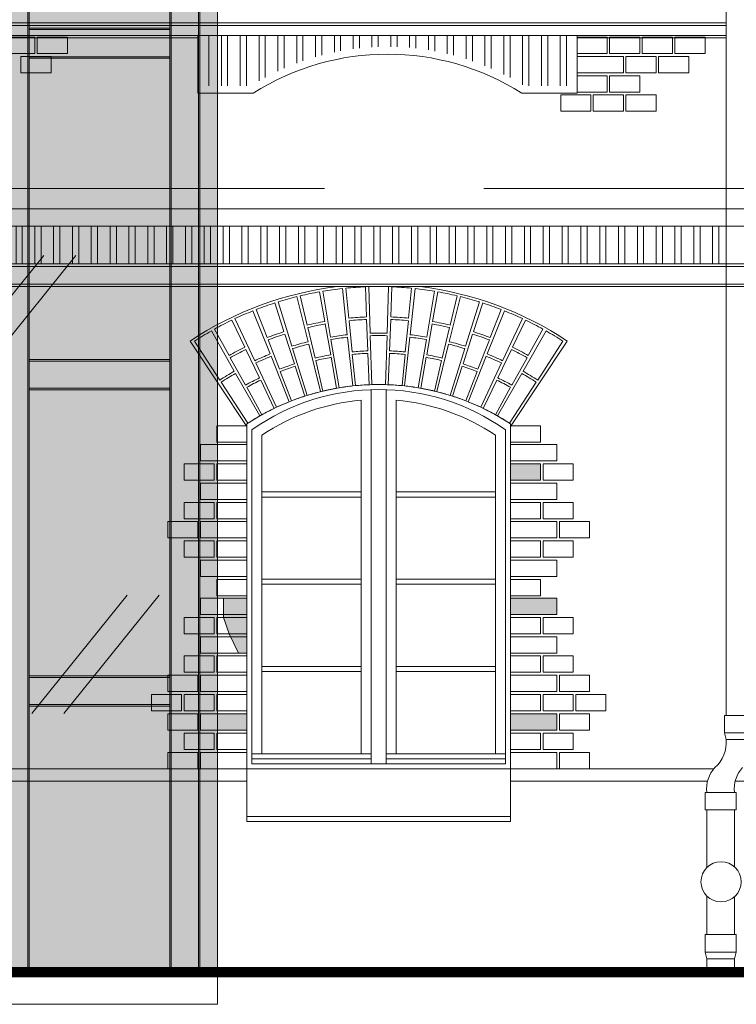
# Model space of a CAD drawing. Header units: millimetres. Extents: x 402 to 79005, y -7782 to 89952.
# Tile 377 of 426: x 46225 to 46510, y 29621 to 30013. Entities that reach past the tile are written whole.
import ezdxf

# ---------------------------------------------------------------- set-up
doc = ezdxf.new("R2010")
doc.units = ezdxf.units.MM
doc.header["$LTSCALE"] = 10
doc.linetypes.add('DASHED', pattern=[19.049999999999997, 12.7, -6.35])
doc.layers.get('0').update_dxf_attribs({"lineweight": 0})
for name, color, linetype, lineweight in [('AM_0', 7, 'Continuous', 50), ('AS_Belki', 145, 'Continuous', 0), ('AS_Blachy', 30, 'Continuous', 0), ('kreski', 8, 'Continuous', 5), ('LDShaft-AM_0', 7, 'Continuous', 50), ('okna', 7, 'Continuous', 5), ('ubytki', 8, 'Continuous', 5)]:
    doc.layers.add(name, color=color, linetype=linetype, lineweight=lineweight)

# ---------------------------------------------------------------- blocks, each defined once
blk = doc.blocks.new('podstawka')
h = blk.add_hatch()
h.set_pattern_fill('ANSI32,_O', color=8, scale=20, angle=45)
h.set_pattern_definition([(90, (0, 0), (-7.5, 1.332267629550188e-15), []), (90, (2.499999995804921, 2.499999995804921), (-7.5, 1.332267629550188e-15), [])])
edge = h.paths.add_edge_path()
edge.add_line((147.9999999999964, -35.50000000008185), (147.9999999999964, -15.50000000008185))
edge.add_line((147.9999999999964, -15.50000000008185), (2.999999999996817, -15.50000000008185))
edge.add_line((2.999999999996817, -15.50000000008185), (2.999999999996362, -35.50000000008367))
edge.add_line((2.999999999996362, -35.50000000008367), (21.13565519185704, -35.50000000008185))
edge.add_arc((75.49999999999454, -122.8315693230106), 102.8702337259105, 58.09752677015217, 121.9024732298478, ccw=False)
edge.add_line((129.864344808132, -35.50000000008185), (147.9999999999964, -35.50000000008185))
blk.add_lwpolyline([(-3.637978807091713e-12, -15.50000000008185), (-3.637978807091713e-12, -38.50000000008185), (21.99999999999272, -38.50000000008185, -0.2904423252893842), (128.9999999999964, -38.50000000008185), (150.9999999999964, -38.50000000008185), (150.9999999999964, -15.50000000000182)], format="xyb")
blk = doc.blocks.new('zw$5EF')
at = {"linetype": 'DASHED'}
blk.add_lwpolyline([(712.2277440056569, 249), (-1766.1903277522, 249)], dxfattribs=at)
blk = doc.blocks.new('zw$8F5E')
at = {"lineweight": 0, "true_color": 0xffffff}
h = blk.add_hatch(color=7, dxfattribs=at)
h.paths.add_polyline_path([(-435.4746059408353, 1670.62075431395), (-155.4746059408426, 1670.62075431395), (-155.4746059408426, 67.05941911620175), (-435.4746059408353, 66.45941917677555)])
h.paths.add_polyline_path([(-403.6746059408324, 288.4594191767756), (-285.6746059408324, 288.4594191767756)], flags=0)
h.paths.add_polyline_path([(-403.6746059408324, 288.4594191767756), (-285.6746059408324, 288.4594191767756)], flags=16)
h.paths.add_polyline_path([(-248.2026488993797, 1670.62075431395), (-230.4746060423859, 67.65941905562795)])
h.paths.add_polyline_path([(-425.4746058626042, 1670.62075431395), (-321.4746059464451, 310.4594191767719)])
h.paths.add_polyline_path([(-230.4746060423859, 1670.62075431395), (-230.4746060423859, 67.65941905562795)])
at = {"layer": 'AM_0', "color": 253, "lineweight": 0}
for points in [[(-230.4746060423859, 442.4594191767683), (-174.4746060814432, 442.4594191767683)], [(-230.4746060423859, 441.8594191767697), (-174.4746060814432, 441.8594191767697)], [(-230.4746060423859, 431.0594191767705), (-174.4746060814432, 431.0594191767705)], [(-230.4746060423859, 430.4594191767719), (-174.4746060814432, 430.4594191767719)], [(-230.4746060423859, 310.4594191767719), (-174.4746060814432, 310.4594191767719)], [(-230.4746060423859, 309.8594191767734), (-174.4746060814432, 309.8594191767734)], [(-230.4746060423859, 299.0594191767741), (-174.4746060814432, 299.0594191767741)], [(-230.4746060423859, 298.4594191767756), (-174.4746060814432, 298.4594191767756)], [(-230.4746060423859, 184.4594191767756), (-174.4746060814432, 184.4594191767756)], [(-230.4746060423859, 183.859419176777), (-174.4746060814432, 183.859419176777)], [(-230.4746060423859, 173.0594191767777), (-174.4746060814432, 173.0594191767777)], [(-230.4746060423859, 172.4594191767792), (-174.4746060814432, 172.4594191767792)]]:
    blk.add_lwpolyline(points, dxfattribs=at)
at = {"layer": 'AS_Belki', "color": 253, "linetype": 'Continuous', "lineweight": 0, "ltscale": 0.25}
for p, q in [((-231.0746059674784, 1670.62075431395), (-231.0746059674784, 67.65941905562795)), ((-230.4746060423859, 1670.62075431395), (-230.4746060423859, 67.65941905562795)), ((-174.4746060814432, 67.65941905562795), (-174.4746060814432, 1670.62075431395)), ((-173.8746061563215, 1670.62075431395), (-173.8746061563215, 67.65941905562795)), ((-163.0746060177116, 1670.62075431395), (-163.0746060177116, 67.65941905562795)), ((-162.4746060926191, 1670.62075431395), (-162.4746060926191, 67.65941905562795))]:
    blk.add_line(p, q, dxfattribs=at)
at = {"layer": 'AS_Blachy', "color": 253, "linetype": 'Continuous', "lineweight": 0, "ltscale": 0.25}
for points in [[(-224.4746060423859, 67.65941905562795), (-252.4746060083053, 67.65941905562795), (-252.4746060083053, 66.45941917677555), (-224.4746060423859, 66.45941917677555)], [(-158.4746060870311, 67.65941905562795), (-178.4746060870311, 67.65941905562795), (-178.4746060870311, 66.45941917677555), (-158.4746060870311, 66.45941917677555)]]:
    blk.add_lwpolyline(points, close=True, dxfattribs=at)
at = {"layer": 'LDShaft-AM_0', "color": 0, "lineweight": 0}
for p, q in [((-224.6938529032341, 351.9187241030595), (-262.6548262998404, 304.8105282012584)), ((-211.9046864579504, 351.9187241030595), (-249.8656598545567, 304.8105282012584)), ((-191.5161988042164, 216.6496879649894), (-229.4771722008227, 169.5414920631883)), ((-178.7270323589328, 216.6496879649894), (-216.6880057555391, 169.5414920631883))]:
    blk.add_line(p, q, dxfattribs=at)
blk.add_lwpolyline([(-435.4746059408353, 1670.62075431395), (-155.4746059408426, 1670.62075431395), (-155.4746059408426, 53.7207541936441), (-435.4746059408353, 53.7207541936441)], close=True, dxfattribs=at)

msp = doc.modelspace()

# ---------------------------------------------------------------- hatches: boundary and pattern name
at = {"layer": 'kreski'}
h = msp.add_hatch(dxfattribs=at)
h.set_pattern_fill('ANSI32', color=8, scale=20, angle=45, style=0)
h.set_pattern_definition([(90, (45698.19520570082, 31769.51799422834), (-7.5, 1.332267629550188e-15), []), (90, (45700.69520569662, 31772.01799422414), (-7.5, 1.332267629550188e-15), [])])
h.paths.add_polyline_path([(45849.16132014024, 29931.21282860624), (45719.66489109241, 29931.21282860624), (45719.66489109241, 29916.21282860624), (45849.16132014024, 29916.21282860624)])
h.paths.add_polyline_path([(46506.04967208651, 29931.21282860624), (45933.28011086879, 29931.21282860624), (45933.28011086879, 29916.21282860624), (46506.04967208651, 29916.21282860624)])
h.paths.add_polyline_path([(46626.93008899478, 29931.21282860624), (46590.16846281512, 29931.21282860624), (46590.16846281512, 29916.21282860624), (46626.93008899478, 29916.21282860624)])
h.paths.add_polyline_path([(46944.61373550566, 29931.21282860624), (46626.93008899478, 29931.21282860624), (46626.93008899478, 29916.21282860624), (46944.61373550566, 29916.21282860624)])
h.paths.add_polyline_path([(47203.48175235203, 29931.21282860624), (46944.61373550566, 29931.21282860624), (46944.61373550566, 29916.21282860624), (47203.48175235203, 29916.21282860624)])
h.paths.add_polyline_path([(47497.17203415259, 29931.21282860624), (47288.17203415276, 29931.21282860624), (47288.17203415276, 29916.21282860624), (47497.17203415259, 29916.21282860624)])
h.paths.add_polyline_path([(47850.17203415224, 29931.21282860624), (47640.17203415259, 29931.21282860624), (47640.17203415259, 29916.21282860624), (47850.17203415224, 29916.21282860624)])
at = {"layer": 'ubytki'}
h = msp.add_hatch(color=8, dxfattribs=at)
h.paths.add_polyline_path([(46420.16489147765, 29730.57282860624), (46438.66489147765, 29730.57282860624), (46438.66489147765, 29737.07282860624), (46420.16489147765, 29737.07282860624)])
h.paths.add_polyline_path([(46420.16489147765, 29830.14848703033), (46432.16489147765, 29830.14848703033), (46432.16489147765, 29836.64848703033), (46420.16489147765, 29836.64848703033)])
for points in [[(46315.16489147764, 29783.15282860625), (46305.91489147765, 29783.15282860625), (46305.91489147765, 29775.47282860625), (46308.17413200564, 29768.97282860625), (46311.88164879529, 29761.29282860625), (46315.16489147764, 29761.29282860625)], [(46420.16489147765, 29776.65282860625), (46438.66489147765, 29776.65282860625), (46438.66489147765, 29783.15282860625), (46420.16489147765, 29783.15282860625)], [(46315.16489147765, 29730.57282860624), (46296.66489147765, 29730.57282860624), (46296.66489147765, 29737.07282860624), (46315.16489147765, 29737.07282860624)]]:
    msp.add_hatch(color=8, dxfattribs=at).paths.add_polyline_path(points)

# ---------------------------------------------------------------- linework, layer by layer
for p, q in [((45933.28011086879, 30012.21282860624), (46506.04967208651, 30012.21282860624)), ((45933.28011086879, 30011.21282860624), (46506.04967208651, 30011.21282860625)), ((45933.28011086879, 30007.21282860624), (46506.04967208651, 30007.21282860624)), ((46295.66489147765, 30006.21282860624), (46192.66489147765, 30006.21282860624)), ((46446.66489147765, 30006.21282860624), (46506.04967208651, 30006.21282860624)), ((45933.28011086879, 29938.21282860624), (47203.48175235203, 29938.21282860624)), ((45933.28011086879, 29931.21282860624), (47203.48175235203, 29931.21282860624)), ((45933.28011086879, 29916.21282860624), (47203.48175235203, 29916.21282860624)), ((47203.48175235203, 29915.21282860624), (45933.28011086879, 29915.21282860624)), ((47203.48175235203, 29908.21282860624), (45933.28011086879, 29908.21282860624)), ((47203.48175235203, 29907.21282860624), (45933.28011086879, 29907.21282860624)), ((46315.16489147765, 29694.21282860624), (46315.16489147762, 29852.54279703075)), ((46420.16489147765, 29694.21282860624), (46420.16489147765, 29852.54279703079)), ((46420.16489147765, 29799.69282860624), (46420.16489147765, 29807.37282860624)), ((46505.37147157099, 29736.3562283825), (46505.37147157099, 29729.47787267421)), ((46505.37147157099, 29736.3562283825), (46517.77147157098, 29736.3562283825)), ((46505.37147157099, 29729.47787267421), (46506.07147157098, 29726.81372496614)), ((46505.37147157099, 29729.47787267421), (46517.77147157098, 29729.47787267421)), ((46506.07147157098, 29726.81372496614), (46517.07147157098, 29726.81372496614)), ((46315.16489147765, 29715.21282860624), (46173.16489147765, 29715.21282860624)), ((46315.16489147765, 29715.21282860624), (46420.16489147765, 29715.21282860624)), ((46501.20980013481, 29715.21282860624), (46420.16489147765, 29715.21282860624)), ((46315.16489147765, 29710.21282860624), (46173.16489147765, 29710.21282860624)), ((46498.66401490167, 29710.21282860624), (46420.16489147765, 29710.21282860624)), ((46655.16846281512, 29710.21282860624), (46509.66401490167, 29710.21282860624)), ((46498.38528941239, 29705.80227198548), (46497.68528941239, 29705.80227198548)), ((46497.68528941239, 29705.80227198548), (46497.68528941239, 29698.80227198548)), ((46498.38528941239, 29705.80227198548), (46509.38528941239, 29705.80227198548)), ((46509.38528941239, 29705.80227198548), (46510.0852894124, 29705.80227198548)), ((46510.0852894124, 29705.80227198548), (46510.0852894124, 29698.80227198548)), ((46497.68528941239, 29698.80227198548), (46510.0852894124, 29698.80227198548)), ((46498.38528941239, 29698.80227198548), (46498.38528941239, 29675.85594030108)), ((46509.38528941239, 29698.80227198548), (46509.38528941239, 29676.1359530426)), ((46420.16489147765, 29694.21282860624), (46315.16489147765, 29694.21282860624)), ((46498.38528941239, 29664.53371405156), (46498.38528941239, 29649.18101686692)), ((46509.38528941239, 29664.25370131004), (46509.38528941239, 29649.18101686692)), ((46498.38528941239, 29649.18101686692), (46497.68528941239, 29649.18101686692)), ((46497.68528941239, 29649.18101686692), (46497.68528941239, 29642.18101686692)), ((46498.38528941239, 29649.18101686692), (46509.38528941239, 29649.18101686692)), ((46509.38528941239, 29649.18101686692), (46510.0852894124, 29649.18101686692)), ((46510.0852894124, 29649.18101686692), (46510.0852894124, 29642.18101686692)), ((46497.68528941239, 29642.18101686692), (46498.38528941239, 29639.51686915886)), ((46497.68528941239, 29642.18101686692), (46510.0852894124, 29642.18101686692)), ((46510.0852894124, 29642.18101686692), (46509.38528941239, 29639.51686915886)), ((46498.38528941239, 29639.51686915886), (46498.38528941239, 29634.21282860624)), ((46498.38528941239, 29639.51686915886), (46509.38528941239, 29639.51686915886)), ((46509.38528941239, 29639.51686915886), (46509.38528941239, 29634.21282860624))]:
    msp.add_line(p, q)
at = {"color": 8}
msp.add_line((46420.16489147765, 29696.21282860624), (46315.16489147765, 29696.21282860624), dxfattribs=at)
msp.add_lwpolyline([(46506.04967208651, 29736.3562283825), (46506.04967208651, 31274.02004065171), (46458.49100798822, 31316.80387360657), (46458.49100798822, 31330.51015578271)])
for points in [[(46317.16489147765, 29717.21282860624), (46317.16489147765, 29850.18395192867, -0.317403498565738), (46418.16489147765, 29850.18395192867), (46418.16489147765, 29717.21282860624)], [(46360.66489147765, 29721.21282860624), (46360.66489147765, 29861.9191316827, 0.127239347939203), (46321.16489147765, 29848.08047566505), (46321.16489147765, 29721.21282860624)], [(46374.66489147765, 29721.21282860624), (46374.66489147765, 29861.9191316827, -0.127239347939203), (46414.16489147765, 29848.08047566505), (46414.16489147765, 29721.21282860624)]]:
    msp.add_lwpolyline(points, format="xyb", close=True, dxfattribs=at)
msp.add_lwpolyline([(46364.66489147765, 29866.16142381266), (46364.66489147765, 29717.21282860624), (46370.66489147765, 29717.21282860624), (46370.66489147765, 29866.16142381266)], dxfattribs=at)
for points in [[(46360.66489147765, 29823.42242843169), (46321.16489147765, 29823.42242843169), (46321.16489147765, 29825.42242843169), (46360.66489147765, 29825.42242843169)], [(46374.66489147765, 29823.42242843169), (46414.16489147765, 29823.42242843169), (46414.16489147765, 29825.42242843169), (46374.66489147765, 29825.42242843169)], [(46360.66489147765, 29788.68589515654), (46321.16489147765, 29788.68589515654), (46321.16489147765, 29790.68589515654), (46360.66489147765, 29790.68589515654)], [(46374.66489147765, 29788.68589515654), (46414.16489147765, 29788.68589515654), (46414.16489147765, 29790.68589515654), (46374.66489147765, 29790.68589515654)], [(46360.66489147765, 29753.94936188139), (46321.16489147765, 29753.94936188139), (46321.16489147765, 29755.94936188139), (46360.66489147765, 29755.94936188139)], [(46374.66489147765, 29753.94936188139), (46414.16489147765, 29753.94936188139), (46414.16489147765, 29755.94936188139), (46374.66489147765, 29755.94936188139)], [(46317.16489147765, 29719.21282860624), (46364.66489147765, 29719.21282860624), (46364.66489147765, 29721.21282860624), (46317.16489147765, 29721.21282860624)], [(46370.66489147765, 29719.21282860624), (46418.16489147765, 29719.21282860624), (46418.16489147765, 29721.21282860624), (46370.66489147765, 29721.21282860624)]]:
    msp.add_lwpolyline(points, close=True, dxfattribs=at)
at = {"const_width": 4}
msp.add_lwpolyline([(45924.16489147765, 29634.21282860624), (45924.16489147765, 29634.21282860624), (46515.16489147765, 29634.21282860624)], dxfattribs=at)
msp.add_circle((46504.03296099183, 29670.19482717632), 7.996523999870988)
for centre, radius, start, end in [((46367.66489147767, 29772.40962957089), 95.7996582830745, 56.76880958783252, 123.2311904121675), ((46493.11170069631, 29725.53623463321), 13.0225820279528, 310.8226960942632, 5.629660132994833), ((46510.68830295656, 29707.23867985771), 12.38664861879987, 137.0302121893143, 186.6619230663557), ((46521.68830295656, 29707.23867985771), 12.38664861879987, 137.0302121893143, 186.6619230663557)]:
    msp.add_arc(centre, radius, start, end)
at = {"layer": 'kreski'}
for p, q in [((46339.22081790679, 29891.87265207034), (46336.44084227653, 29903.54620060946)), ((46344.0818436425, 29905.13359519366), (46346.18151680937, 29893.31871590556)), ((46348.50778799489, 29887.12392572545), (46345.45994997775, 29905.37113601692)), ((46353.19145596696, 29906.43346298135), (46355.17807173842, 29888.04043827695)), ((46355.74731999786, 29894.63307958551), (46354.58255862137, 29906.57641793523)), ((46362.3685313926, 29907.10872559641), (46362.84008304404, 29895.11799421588)), ((46363.76614620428, 29907.15642834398), (46364.3012858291, 29888.66416981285)), ((46371.56363675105, 29907.15642834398), (46371.02849712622, 29888.66416981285)), ((46372.96125156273, 29907.10872559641), (46372.48969991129, 29895.11799421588)), ((46379.58246295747, 29894.63307958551), (46380.74722433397, 29906.57641793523)), ((46382.13832698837, 29906.43346298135), (46380.1517112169, 29888.04043827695)), ((46386.82199496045, 29887.12392572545), (46389.86983297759, 29905.37113601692)), ((46391.24793931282, 29905.13359519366), (46389.14826614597, 29893.31871590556)), ((46396.10896504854, 29891.87265207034), (46398.88894067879, 29903.54620060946)), ((46326.23434162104, 29900.68716285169), (46329.92303421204, 29889.26816346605)), ((46333.07105178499, 29883.44777272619), (46327.5672750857, 29901.11011804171)), ((46335.08215584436, 29903.21518113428), (46339.55444415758, 29885.2638960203)), ((46400.24762711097, 29903.21518113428), (46395.77533879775, 29885.2638960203)), ((46402.25873117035, 29883.44777272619), (46407.76250786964, 29901.11011804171)), ((46409.09544133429, 29900.68716285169), (46405.4067487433, 29889.26816346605)), ((46317.579642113, 29897.56132386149), (46324.45431580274, 29880.38608407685)), ((46323.224028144, 29886.88788038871), (46318.88060958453, 29898.07424330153)), ((46417.75014084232, 29897.56132386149), (46410.87546715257, 29880.38608407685)), ((46412.10575481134, 29886.88788038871), (46416.44917337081, 29898.07424330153)), ((46309.15839832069, 29893.85223422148), (46314.36741602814, 29883.04177009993)), ((46318.2785546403, 29877.70417159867), (46310.42133577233, 29894.45272710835)), ((46346.35648957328, 29892.33414263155), (46348.5436491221, 29880.02697670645)), ((46357.05767654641, 29881.19682394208), (46355.8443834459, 29893.6378013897)), ((46362.879379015, 29894.11876660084), (46363.37057865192, 29881.62842141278)), ((46372.45040394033, 29894.11876660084), (46371.95920430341, 29881.62842141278)), ((46378.27210640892, 29881.19682394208), (46379.48539950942, 29893.6378013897)), ((46388.97329338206, 29892.33414263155), (46386.78613383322, 29880.02697670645)), ((46417.05122831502, 29877.70417159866), (46424.90844718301, 29894.45272710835)), ((46426.17138463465, 29893.85223422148), (46420.96236692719, 29883.04177009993)), ((46301.00986306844, 29889.57718261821), (46310.15889548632, 29873.49784165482)), ((46308.05485799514, 29879.77159565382), (46302.22888373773, 29890.26244995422)), ((46330.23042526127, 29888.31658018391), (46334.07281337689, 29876.42178915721)), ((46342.34829049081, 29878.73990996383), (46339.45248254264, 29890.89985635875)), ((46392.98149246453, 29878.73990996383), (46395.87730041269, 29890.89985635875)), ((46405.09935769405, 29888.31658018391), (46401.25696957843, 29876.42178915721)), ((46434.31991988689, 29889.57718261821), (46425.17088746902, 29873.49784165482)), ((46427.2749249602, 29879.77159565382), (46433.10089921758, 29890.26244995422)), ((46292.53112312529, 29885.53093627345), (46315.16489147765, 29851.46017530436)), ((46304.32972671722, 29869.95073573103), (46294.253290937, 29885.46574272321)), ((46328.11037402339, 29874.30322211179), (46323.58597969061, 29885.95568347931)), ((46339.79618947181, 29884.29355628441), (46344.51022309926, 29865.37193143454)), ((46351.88512201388, 29866.90404405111), (46348.67253599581, 29886.13759003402)), ((46355.28545637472, 29887.04622072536), (46357.37945678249, 29867.65897846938)), ((46364.33021229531, 29887.66458827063), (46364.89427838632, 29868.17274819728)), ((46370.99957066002, 29887.66458827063), (46370.435504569, 29868.17274819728)), ((46380.04432658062, 29887.04622072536), (46377.95032617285, 29867.65897846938)), ((46383.44466094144, 29866.90404405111), (46386.65724695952, 29886.13759003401)), ((46395.53359348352, 29884.29355628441), (46390.81955985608, 29865.37193143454)), ((46407.21940893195, 29874.30322211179), (46411.74380326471, 29885.95568347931)), ((46442.79865983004, 29885.53093627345), (46420.16489147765, 29851.46017530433)), ((46431.00005623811, 29869.95073573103), (46441.07649201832, 29885.46574272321)), ((46314.80150083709, 29882.1408980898), (46320.22756094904, 29870.87999796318)), ((46339.16983137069, 29863.87598467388), (46333.36855322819, 29882.49305135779)), ((46358.36803309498, 29867.76056829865), (46357.15473999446, 29880.20154574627)), ((46363.40987462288, 29880.62919379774), (46363.90107425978, 29868.13884860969)), ((46371.91990833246, 29880.62919379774), (46371.42870869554, 29868.13884860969)), ((46376.96174986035, 29867.76056829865), (46378.17504296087, 29880.20154574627)), ((46396.15995158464, 29863.87598467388), (46401.96122972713, 29882.49305135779)), ((46420.52828211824, 29882.1408980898), (46415.1022220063, 29870.87999796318)), ((46314.6090790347, 29867.96938456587), (46308.54035584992, 29878.89735779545)), ((46326.98520257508, 29859.1449614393), (46318.7032691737, 29876.79884427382)), ((46324.82591978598, 29879.45769273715), (46332.07219745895, 29861.35406161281)), ((46345.47576307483, 29865.60716785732), (46342.57995512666, 29877.76711425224)), ((46348.71862188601, 29879.04240343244), (46350.90578143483, 29866.73523750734)), ((46386.61116106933, 29879.04240343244), (46384.42400152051, 29866.73523750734)), ((46389.85401988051, 29865.60716785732), (46392.74982782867, 29877.76711425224)), ((46410.50386316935, 29879.45769273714), (46403.25758549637, 29861.35406161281)), ((46408.34458038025, 29859.1449614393), (46416.62651378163, 29876.79884427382)), ((46420.72070392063, 29867.96938456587), (46426.78942710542, 29878.89735779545)), ((46310.65343777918, 29872.62868808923), (46320.29701248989, 29855.68019356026)), ((46332.99671990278, 29861.71856383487), (46328.47232557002, 29873.37102520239)), ((46334.38020442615, 29875.47020587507), (46338.22259254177, 29863.57541484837)), ((46400.94957852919, 29875.47020587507), (46397.10719041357, 29863.57541484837)), ((46402.33306305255, 29861.71856383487), (46406.85745738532, 29873.37102520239)), ((46424.67634517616, 29872.62868808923), (46415.03277046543, 29855.68019356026)), ((46315.4955069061, 29852.75843068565), (46304.87439892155, 29869.11208670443)), ((46320.66164575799, 29869.97912595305), (46326.08770586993, 29858.71822582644)), ((46414.66813719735, 29869.97912595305), (46409.2420770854, 29858.71822582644)), ((46419.83427604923, 29852.75843068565), (46430.45538403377, 29869.11208670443)), ((46321.16330007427, 29856.16717347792), (46315.09457688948, 29867.0951467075)), ((46414.16648288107, 29856.16717347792), (46420.23520606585, 29867.0951467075))]:
    msp.add_line(p, q, dxfattribs=at)
for points in [[(46218.66489147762, 30006.55282860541), (46230.66489147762, 30006.55282860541), (46230.66489147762, 30000.05282860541), (46218.66489147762, 30000.05282860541)], [(46231.66489147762, 30006.55282860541), (46243.66489147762, 30006.55282860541), (46243.66489147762, 30000.05282860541), (46231.66489147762, 30000.05282860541)], [(46446.66489147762, 30006.55282860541), (46458.66489147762, 30006.55282860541), (46458.66489147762, 30000.05282860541), (46446.66489147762, 30000.05282860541)], [(46459.66489147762, 30006.55282860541), (46471.66489147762, 30006.55282860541), (46471.66489147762, 30000.05282860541), (46459.66489147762, 30000.05282860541)], [(46472.66489147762, 30006.55282860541), (46484.66489147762, 30006.55282860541), (46484.66489147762, 30000.05282860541), (46472.66489147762, 30000.05282860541)], [(46485.66489147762, 30006.55282860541), (46497.66489147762, 30006.55282860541), (46497.66489147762, 30000.05282860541), (46485.66489147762, 30000.05282860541)], [(46225.16489147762, 29998.8728286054), (46237.16489147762, 29998.8728286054), (46237.16489147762, 29992.3728286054), (46225.16489147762, 29992.3728286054)], [(46446.66489147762, 29998.87282860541), (46465.16489147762, 29998.87282860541), (46465.16489147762, 29992.37282860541), (46446.66489147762, 29992.37282860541)], [(46466.16489147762, 29998.8728286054), (46478.16489147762, 29998.8728286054), (46478.16489147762, 29992.3728286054), (46466.16489147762, 29992.3728286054)], [(46479.16489147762, 29998.8728286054), (46491.16489147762, 29998.8728286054), (46491.16489147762, 29992.3728286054), (46479.16489147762, 29992.3728286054)], [(46446.66489147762, 29991.19282860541), (46458.66489147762, 29991.19282860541), (46458.66489147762, 29984.69282860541), (46446.66489147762, 29984.69282860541)], [(46459.66489147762, 29991.19282860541), (46471.66489147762, 29991.19282860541), (46471.66489147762, 29984.69282860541), (46459.66489147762, 29984.69282860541)], [(46440.16489147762, 29983.5128286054), (46452.16489147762, 29983.5128286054), (46452.16489147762, 29977.0128286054), (46440.16489147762, 29977.0128286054)], [(46453.16489147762, 29983.5128286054), (46465.16489147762, 29983.5128286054), (46465.16489147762, 29977.0128286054), (46453.16489147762, 29977.0128286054)], [(46466.16489147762, 29983.5128286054), (46478.16489147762, 29983.5128286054), (46478.16489147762, 29977.0128286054), (46466.16489147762, 29977.0128286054)], [(46315.16489147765, 29845.24414545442), (46303.16489147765, 29845.24414545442), (46303.16489147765, 29851.74414545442), (46315.16489147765, 29851.74414545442)], [(46420.16489147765, 29845.24414545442), (46432.16489147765, 29845.24414545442), (46432.16489147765, 29851.74414545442), (46420.16489147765, 29851.74414545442)], [(46315.16489147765, 29837.82848703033), (46296.66489147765, 29837.82848703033), (46296.66489147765, 29844.32848703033), (46315.16489147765, 29844.32848703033)], [(46420.16489147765, 29837.82848703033), (46438.66489147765, 29837.82848703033), (46438.66489147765, 29844.32848703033), (46420.16489147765, 29844.32848703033)], [(46302.16489147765, 29830.14848703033), (46290.16489147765, 29830.14848703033), (46290.16489147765, 29836.64848703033), (46302.16489147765, 29836.64848703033)], [(46315.16489147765, 29830.14848703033), (46303.16489147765, 29830.14848703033), (46303.16489147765, 29836.64848703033), (46315.16489147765, 29836.64848703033)], [(46420.16489147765, 29830.14848703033), (46432.16489147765, 29830.14848703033), (46432.16489147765, 29836.64848703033), (46420.16489147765, 29836.64848703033)], [(46433.16489147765, 29830.14848703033), (46445.16489147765, 29830.14848703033), (46445.16489147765, 29836.64848703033), (46433.16489147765, 29836.64848703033)], [(46315.16489147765, 29822.46848703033), (46296.66489147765, 29822.46848703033), (46296.66489147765, 29828.96848703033), (46315.16489147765, 29828.96848703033)], [(46420.16489147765, 29822.46848703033), (46438.66489147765, 29822.46848703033), (46438.66489147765, 29828.96848703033), (46420.16489147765, 29828.96848703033)], [(46302.16489147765, 29814.78848703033), (46290.16489147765, 29814.78848703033), (46290.16489147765, 29821.28848703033), (46302.16489147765, 29821.28848703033)], [(46315.16489147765, 29814.78848703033), (46303.16489147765, 29814.78848703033), (46303.16489147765, 29821.28848703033), (46315.16489147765, 29821.28848703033)], [(46420.16489147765, 29814.78848703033), (46432.16489147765, 29814.78848703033), (46432.16489147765, 29821.28848703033), (46420.16489147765, 29821.28848703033)], [(46433.16489147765, 29814.78848703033), (46445.16489147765, 29814.78848703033), (46445.16489147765, 29821.28848703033), (46433.16489147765, 29821.28848703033)], [(46295.66489147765, 29807.10848703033), (46283.66489147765, 29807.10848703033), (46283.66489147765, 29813.60848703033), (46295.66489147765, 29813.60848703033)], [(46315.16489147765, 29807.10848703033), (46296.66489147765, 29807.10848703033), (46296.66489147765, 29813.60848703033), (46315.16489147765, 29813.60848703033)], [(46420.16489147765, 29807.10848703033), (46438.66489147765, 29807.10848703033), (46438.66489147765, 29813.60848703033), (46420.16489147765, 29813.60848703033)], [(46439.66489147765, 29807.10848703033), (46451.66489147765, 29807.10848703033), (46451.66489147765, 29813.60848703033), (46439.66489147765, 29813.60848703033)], [(46302.16489147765, 29799.42848703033), (46290.16489147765, 29799.42848703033), (46290.16489147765, 29805.92848703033), (46302.16489147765, 29805.92848703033)], [(46315.16489147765, 29799.42848703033), (46303.16489147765, 29799.42848703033), (46303.16489147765, 29805.92848703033), (46315.16489147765, 29805.92848703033)], [(46420.16489147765, 29799.42848703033), (46432.16489147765, 29799.42848703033), (46432.16489147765, 29805.92848703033), (46420.16489147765, 29805.92848703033)], [(46433.16489147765, 29799.42848703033), (46445.16489147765, 29799.42848703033), (46445.16489147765, 29805.92848703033), (46433.16489147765, 29805.92848703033)], [(46315.16489147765, 29791.74848703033), (46296.66489147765, 29791.74848703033), (46296.66489147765, 29798.24848703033), (46315.16489147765, 29798.24848703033)], [(46420.16489147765, 29791.74848703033), (46438.66489147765, 29791.74848703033), (46438.66489147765, 29798.24848703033), (46420.16489147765, 29798.24848703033)], [(46315.16489147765, 29784.06848703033), (46303.16489147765, 29784.06848703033), (46303.16489147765, 29790.56848703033), (46315.16489147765, 29790.56848703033)], [(46420.16489147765, 29784.06848703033), (46432.16489147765, 29784.06848703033), (46432.16489147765, 29790.56848703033), (46420.16489147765, 29790.56848703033)], [(46315.16489147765, 29776.65282860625), (46296.66489147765, 29776.65282860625), (46296.66489147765, 29783.15282860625), (46315.16489147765, 29783.15282860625)], [(46420.16489147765, 29776.65282860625), (46438.66489147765, 29776.65282860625), (46438.66489147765, 29783.15282860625), (46420.16489147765, 29783.15282860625)], [(46302.16489147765, 29768.97282860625), (46290.16489147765, 29768.97282860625), (46290.16489147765, 29775.47282860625), (46302.16489147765, 29775.47282860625)], [(46315.16489147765, 29768.97282860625), (46303.16489147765, 29768.97282860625), (46303.16489147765, 29775.47282860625), (46315.16489147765, 29775.47282860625)], [(46420.16489147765, 29768.97282860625), (46432.16489147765, 29768.97282860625), (46432.16489147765, 29775.47282860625), (46420.16489147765, 29775.47282860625)], [(46433.16489147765, 29768.97282860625), (46445.16489147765, 29768.97282860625), (46445.16489147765, 29775.47282860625), (46433.16489147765, 29775.47282860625)], [(46315.16489147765, 29761.29282860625), (46296.66489147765, 29761.29282860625), (46296.66489147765, 29767.79282860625), (46315.16489147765, 29767.79282860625)], [(46420.16489147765, 29761.29282860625), (46438.66489147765, 29761.29282860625), (46438.66489147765, 29767.79282860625), (46420.16489147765, 29767.79282860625)], [(46302.16489147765, 29753.61282860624), (46290.16489147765, 29753.61282860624), (46290.16489147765, 29760.11282860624), (46302.16489147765, 29760.11282860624)], [(46315.16489147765, 29753.61282860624), (46303.16489147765, 29753.61282860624), (46303.16489147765, 29760.11282860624), (46315.16489147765, 29760.11282860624)], [(46420.16489147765, 29753.61282860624), (46432.16489147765, 29753.61282860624), (46432.16489147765, 29760.11282860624), (46420.16489147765, 29760.11282860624)], [(46433.16489147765, 29753.61282860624), (46445.16489147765, 29753.61282860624), (46445.16489147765, 29760.11282860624), (46433.16489147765, 29760.11282860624)], [(46295.66489147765, 29745.93282860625), (46283.66489147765, 29745.93282860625), (46283.66489147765, 29752.43282860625), (46295.66489147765, 29752.43282860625)], [(46315.16489147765, 29745.93282860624), (46296.66489147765, 29745.93282860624), (46296.66489147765, 29752.43282860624), (46315.16489147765, 29752.43282860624)], [(46420.16489147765, 29745.93282860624), (46438.66489147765, 29745.93282860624), (46438.66489147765, 29752.43282860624), (46420.16489147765, 29752.43282860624)], [(46439.66489147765, 29745.93282860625), (46451.66489147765, 29745.93282860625), (46451.66489147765, 29752.43282860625), (46439.66489147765, 29752.43282860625)], [(46289.16489147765, 29738.25282860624), (46277.16489147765, 29738.25282860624), (46277.16489147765, 29744.75282860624), (46289.16489147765, 29744.75282860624)], [(46302.16489147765, 29738.25282860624), (46290.16489147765, 29738.25282860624), (46290.16489147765, 29744.75282860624), (46302.16489147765, 29744.75282860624)], [(46315.16489147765, 29738.25282860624), (46303.16489147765, 29738.25282860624), (46303.16489147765, 29744.75282860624), (46315.16489147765, 29744.75282860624)], [(46420.16489147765, 29738.25282860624), (46432.16489147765, 29738.25282860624), (46432.16489147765, 29744.75282860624), (46420.16489147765, 29744.75282860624)], [(46433.16489147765, 29738.25282860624), (46445.16489147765, 29738.25282860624), (46445.16489147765, 29744.75282860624), (46433.16489147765, 29744.75282860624)], [(46446.16489147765, 29738.25282860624), (46458.16489147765, 29738.25282860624), (46458.16489147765, 29744.75282860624), (46446.16489147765, 29744.75282860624)], [(46295.66489147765, 29730.57282860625), (46283.66489147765, 29730.57282860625), (46283.66489147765, 29737.07282860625), (46295.66489147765, 29737.07282860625)], [(46315.16489147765, 29730.57282860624), (46296.66489147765, 29730.57282860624), (46296.66489147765, 29737.07282860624), (46315.16489147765, 29737.07282860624)], [(46420.16489147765, 29730.57282860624), (46438.66489147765, 29730.57282860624), (46438.66489147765, 29737.07282860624), (46420.16489147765, 29737.07282860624)], [(46439.66489147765, 29730.57282860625), (46451.66489147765, 29730.57282860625), (46451.66489147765, 29737.07282860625), (46439.66489147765, 29737.07282860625)], [(46302.16489147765, 29722.89282860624), (46290.16489147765, 29722.89282860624), (46290.16489147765, 29729.39282860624), (46302.16489147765, 29729.39282860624)], [(46315.16489147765, 29722.89282860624), (46303.16489147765, 29722.89282860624), (46303.16489147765, 29729.39282860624), (46315.16489147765, 29729.39282860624)], [(46420.16489147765, 29722.89282860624), (46432.16489147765, 29722.89282860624), (46432.16489147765, 29729.39282860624), (46420.16489147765, 29729.39282860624)], [(46433.16489147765, 29722.89282860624), (46445.16489147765, 29722.89282860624), (46445.16489147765, 29729.39282860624), (46433.16489147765, 29729.39282860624)], [(46295.66489147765, 29715.21282860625), (46283.66489147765, 29715.21282860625), (46283.66489147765, 29721.71282860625), (46295.66489147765, 29721.71282860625)], [(46315.16489147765, 29715.21282860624), (46296.66489147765, 29715.21282860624), (46296.66489147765, 29721.71282860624), (46315.16489147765, 29721.71282860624)], [(46420.16489147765, 29715.21282860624), (46438.66489147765, 29715.21282860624), (46438.66489147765, 29721.71282860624), (46420.16489147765, 29721.71282860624)], [(46439.66489147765, 29715.21282860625), (46451.66489147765, 29715.21282860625), (46451.66489147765, 29721.71282860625), (46439.66489147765, 29721.71282860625)]]:
    msp.add_lwpolyline(points, close=True, dxfattribs=at)
for radius, start, end in [(135.7812499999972, 96.95800329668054, 123.5967435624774), (134.7812499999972, 100.0770731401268, 103.3950956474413), (134.7812499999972, 96.16457314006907, 99.48259564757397), (134.7812499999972, 92.2520731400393, 95.57009564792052), (134.7812499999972, 88.34240435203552, 91.65759564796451), (134.7812499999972, 84.42990435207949, 87.7479268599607), (134.7812499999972, 80.51740435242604, 83.83542685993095), (135.7812499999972, 56.40325643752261, 83.04199670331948), (134.7812499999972, 76.60490435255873, 79.92292685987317), (134.7812499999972, 107.9020731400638, 111.2200956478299), (134.7812499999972, 103.9895731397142, 107.3075956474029), (134.7812499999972, 72.69240435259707, 76.01042686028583), (134.7812499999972, 68.7799043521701, 72.09792685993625), (134.7812499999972, 111.8145731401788, 115.1325956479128), (134.7812499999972, 64.86740435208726, 68.18542685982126), (134.7812499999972, 115.7270731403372, 119.0450956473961), (122.7812499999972, 100.0770731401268, 103.3950956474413), (121.7812499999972, 100.0770731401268, 103.3950956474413), (122.7812499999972, 92.2520731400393, 95.57009564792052), (121.7812499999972, 92.2520731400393, 95.57009564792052), (121.7812499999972, 84.42990435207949, 87.7479268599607), (122.7812499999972, 84.42990435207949, 87.7479268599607), (121.7812499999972, 76.60490435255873, 79.92292685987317), (122.7812499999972, 76.60490435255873, 79.92292685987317), (134.7812499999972, 60.95490435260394, 64.27292685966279), (134.7812499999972, 119.6395731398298, 123.0022660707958), (122.7812499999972, 107.9020731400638, 111.2200956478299), (121.7812499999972, 107.9020731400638, 111.2200956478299), (116.2812499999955, 96.16457314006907, 99.48259564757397), (116.2812499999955, 88.34240435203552, 91.65759564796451), (116.2812499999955, 80.51740435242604, 83.83542685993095), (121.7812499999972, 68.7799043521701, 72.09792685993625), (122.7812499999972, 68.7799043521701, 72.09792685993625), (134.7812499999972, 56.99773392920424, 60.36042686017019), (116.2812499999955, 103.9895731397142, 107.3075956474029), (115.2812499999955, 103.9895731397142, 107.3075956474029), (115.2812499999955, 96.16457314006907, 99.48259564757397), (115.2812499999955, 88.34240435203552, 91.65759564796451), (115.2812499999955, 80.51740435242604, 83.83542685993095), (115.2812499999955, 72.69240435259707, 76.01042686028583), (116.2812499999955, 72.69240435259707, 76.01042686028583), (122.7812499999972, 115.7270731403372, 119.0450956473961), (121.7812499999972, 115.7270731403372, 119.0450956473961), (116.2812499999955, 111.8145731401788, 115.1325956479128), (109.2812499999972, 100.0770731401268, 103.3950956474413), (109.2812499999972, 92.2520731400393, 95.57009564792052), (108.2812499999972, 92.2520731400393, 95.57009564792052), (108.2812499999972, 84.42990435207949, 87.7479268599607), (109.2812499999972, 84.42990435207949, 87.7479268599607), (109.2812499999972, 76.60490435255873, 79.92292685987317), (116.2812499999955, 64.86740435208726, 68.18542685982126), (121.7812499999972, 60.95490435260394, 64.27292685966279), (122.7812499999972, 60.95490435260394, 64.27292685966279), (115.2812499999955, 111.8145731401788, 115.1325956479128), (109.2812499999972, 107.9020731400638, 111.2200956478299), (108.2812499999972, 100.0770731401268, 103.3950956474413), (108.2812499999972, 76.60490435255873, 79.92292685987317), (109.2812499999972, 68.7799043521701, 72.09792685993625), (115.2812499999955, 64.86740435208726, 68.18542685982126), (116.2812499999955, 119.6395731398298, 123.0022660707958), (115.2812499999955, 119.6395731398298, 123.0022660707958), (108.2812499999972, 107.9020731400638, 111.2200956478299), (108.2812499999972, 68.7799043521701, 72.09792685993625), (115.2812499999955, 56.99773392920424, 60.36042686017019), (116.2812499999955, 56.99773392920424, 60.36042686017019), (109.2812499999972, 115.7270731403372, 119.0450956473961), (108.2812499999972, 115.7270731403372, 119.0450956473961), (108.2812499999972, 60.95490435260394, 64.27292685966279), (109.2812499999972, 60.95490435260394, 64.27292685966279), (95.78124999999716, 103.9895731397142, 107.3075956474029), (95.78124999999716, 100.0770731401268, 103.3950956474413), (95.78124999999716, 96.16457314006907, 99.48259564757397), (95.78124999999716, 92.2520731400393, 95.57009564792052), (95.78124999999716, 88.34240435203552, 91.65759564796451), (95.78124999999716, 84.42990435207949, 87.7479268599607), (95.78124999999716, 80.51740435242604, 83.83542685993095), (95.78124999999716, 76.60490435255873, 79.92292685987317), (95.78124999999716, 72.69240435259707, 76.01042686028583), (95.78124999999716, 111.8145731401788, 115.1325956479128), (95.78124999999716, 107.9020731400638, 111.2200956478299), (95.78124999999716, 68.7799043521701, 72.09792685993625), (95.78124999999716, 64.86740435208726, 68.18542685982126), (95.78124999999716, 115.7270731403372, 119.0450956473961), (95.78124999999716, 60.95490435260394, 64.27292685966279), (95.78124999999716, 119.6395731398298, 123.0022660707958), (95.78124999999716, 56.99773392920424, 60.36042686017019)]:
    msp.add_arc((46367.66489147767, 29772.43157860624), radius, start, end, dxfattribs=at)
at = {"layer": 'ubytki', "color": 8}
msp.add_lwpolyline([(46315.16489147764, 29783.15282860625), (46305.91489147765, 29783.15282860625), (46305.91489147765, 29775.47282860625), (46308.17413200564, 29768.97282860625), (46311.88164879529, 29761.29282860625), (46315.16489147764, 29761.29282860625)], close=True, dxfattribs=at)

# ---------------------------------------------------------------- block references
at = {"lineweight": 0}
msp.add_blockref('zw$5EF', (47157.88330683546, 29697.21282860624), dxfattribs=at)
at = {"layer": 'AS_Belki', "color": 0, "linetype": 'Continuous', "ltscale": 0.25}
msp.add_blockref('zw$8F5E', (46458.93949734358, 29567.69207429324), dxfattribs=at)
at = {"layer": 'okna'}
msp.add_blockref('podstawka', (46295.66489147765, 30022.71282860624), dxfattribs=at)

doc.saveas('drawing.dxf')
